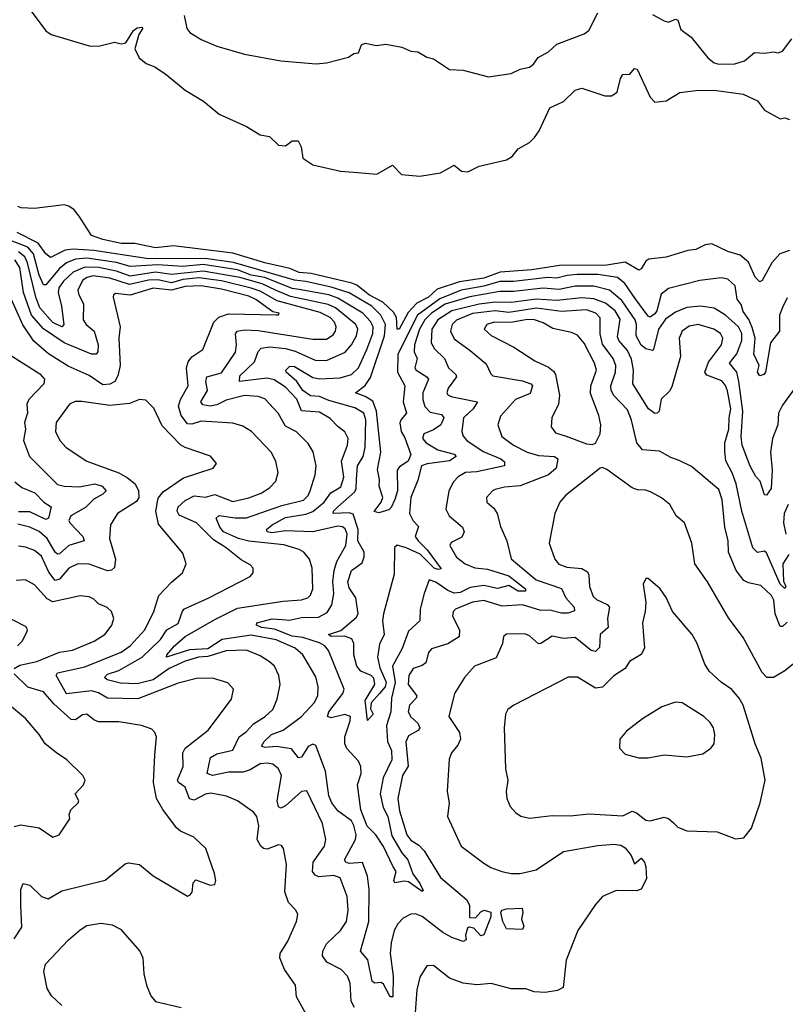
# Model space of a CAD drawing. Extents: x 1443846 to 1577407, y 839182 to 927291.
# Tile 280 of 535: x 1521550 to 1524907, y 858092 to 862412. Entities that reach past the tile are written whole.
import ezdxf

# ---------------------------------------------------------------- set-up
doc = ezdxf.new("R2010")
doc.units = 0

msp = doc.modelspace()

# ---------------------------------------------------------------- linework, layer by layer
at = {"layer": '0CON20XD'}
for points in [[(1521595.9, 862455.9), (1521665, 862363.8), (1521687.6, 862347.6), (1521855, 862297.1), (1521895, 862296.4), (1521965, 862313.8), (1521995, 862306.9), (1522015, 862310.6), (1522049.4, 862365), (1522065, 862376.4), (1522085, 862380), (1522090, 862375), (1522071.9, 862348.1), (1522054.6, 862285), (1522073.1, 862245), (1522105, 862220.3), (1522142, 862205), (1522192.4, 862172.4), (1522275, 862102.7), (1522356, 862055), (1522425, 861998.5), (1522545, 861943.6), (1522605, 861907.8), (1522645, 861900), (1522685, 861862.2), (1522715, 861858.9), (1522745, 861880.8), (1522770.8, 861880.8), (1522784.3, 861855), (1522790.8, 861805), (1522835, 861775.8), (1522957, 861747), (1523032, 861742), (1523115.9, 861734.1), (1523185, 861773.3), (1523223.4, 861733.4), (1523305, 861725.5), (1523395, 861740.8), (1523455, 861773.3), (1523487, 861747), (1523515, 861744.4), (1523565, 861768.9), (1523685, 861798), (1523708.7, 861811.3), (1523735, 861846.2), (1523785, 861872.9), (1523807.8, 861895), (1523827.8, 861925), (1523875, 862026.2), (1523935, 862053.3), (1523985, 862102.5), (1524015, 862112.5), (1524115, 862077.5), (1524145, 862077.5), (1524170, 862095), (1524183.8, 862155), (1524195, 862172.5), (1524225, 862173.3), (1524245, 862198.8), (1524258, 862195), (1524315, 862072.5), (1524335, 862050), (1524385, 862056.7), (1524445, 862092.5), (1524515, 862101.2), (1524595, 862102.9), (1524722.5, 862085), (1524785, 862055.7), (1524815.5, 862015.5), (1524885, 861978), (1524905, 861982), (1524925, 861974)], [(1522271.1, 862431.1), (1522283, 862373), (1522296.2, 862356.2), (1522345, 862325.6), (1522415, 862296.5), (1522535, 862260.4), (1522695, 862232.5), (1522849.1, 862219.1), (1522895, 862222.7), (1522992, 862248), (1523015, 862263.3), (1523035, 862267.5), (1523048.3, 862301.7), (1523065, 862308.9), (1523115, 862298.6), (1523155, 862305.6), (1523225, 862292.5), (1523265, 862274.3), (1523295, 862271.9), (1523335, 862248.6), (1523365, 862240), (1523435, 862193.5), (1523495, 862191.1), (1523605, 862161.9), (1523705, 862176.7), (1523745, 862194.6), (1523785, 862203.8), (1523803.4, 862216.6), (1523823.6, 862246.4), (1523868.9, 862271.1), (1523905.7, 862304.3), (1524025, 862350.5), (1524046.1, 862365), (1524085, 862442.9)], [(1524325, 862434.6), (1524375, 862406.9), (1524395, 862401.8), (1524425, 862414.4), (1524435, 862410), (1524448.9, 862368.9), (1524494.4, 862335), (1524567.5, 862245), (1524595, 862223.3), (1524615, 862216.8), (1524685, 862219.2), (1524728.3, 862231.7), (1524771.8, 862268.2), (1524815, 862265.6), (1524855, 862272), (1524875, 862266.7), (1524895, 862274), (1524935, 862328)], [(1524925, 861399), (1524883.1, 861385), (1524847.3, 861345), (1524805, 861268), (1524795, 861262.5), (1524775, 861282.5), (1524745, 861348.5), (1524708.7, 861378.7), (1524655, 861394.7), (1524585, 861429.2), (1524555, 861423.8), (1524515, 861403.5), (1524479.9, 861400.1), (1524385, 861370.3), (1524308.5, 861361.5), (1524295, 861353.3), (1524275, 861318.8), (1524265, 861313.8), (1524205, 861348.6), (1524125, 861334.6), (1523916.4, 861333.6), (1523795, 861314.4), (1523656.1, 861303.9), (1523585, 861278.8), (1523478.1, 861261.9), (1523380.8, 861229.2), (1523342.3, 861195), (1523291.3, 861168.7), (1523252.6, 861127.4), (1523213.7, 861053.7), (1523205, 861054), (1523202.3, 861105), (1523188.5, 861128.5), (1523142.6, 861172.6), (1523084.1, 861204.1), (1523027.6, 861247.6), (1523006.5, 861256.5), (1522828.1, 861298.1), (1522775, 861303.4), (1522735, 861320.1), (1522624.4, 861345), (1522485, 861387.4), (1522225, 861420.2), (1522145, 861411), (1522055, 861430), (1521995, 861430.5), (1521915, 861447.7), (1521864.4, 861465), (1521810.5, 861550.5), (1521788.3, 861578.3), (1521765, 861594), (1521745, 861600), (1521615, 861583.8), (1521556.4, 861586.4), (1521542.3, 861592.3)], [(1523128.2, 859455), (1523090.8, 859415), (1523088.6, 859388.6), (1523100, 859365), (1523075, 859337.5), (1523064.7, 859425), (1523107.5, 859495), (1523102.9, 859522.9), (1523090.5, 859535), (1523045, 859554.2), (1523028.4, 859575), (1523015.6, 859625.6), (1523015.6, 859675.6), (1523006, 859696), (1522973.4, 859706.6), (1522915, 859704.9), (1522904.5, 859715), (1522957.5, 859732.5), (1523025, 859789.3), (1523033.8, 859805), (1523023.6, 859875), (1522995, 859919.1), (1522988.4, 859945), (1523004.9, 859995.1), (1523051, 860029), (1523060.5, 860055), (1523060.4, 860075), (1523032.5, 860125), (1523034, 860175), (1523012, 860242), (1522995, 860248.2), (1522924.4, 860245), (1522926.2, 860255), (1522944.3, 860275), (1523019.8, 860340.2), (1523025.9, 860355), (1523026.2, 860396.2), (1523030.5, 860455), (1523055.2, 860495), (1523064.5, 860535), (1523066.9, 860656.9), (1523058.6, 860685), (1523019.3, 860709.3), (1522905, 860741), (1522865, 860758.3), (1522825, 860761.3), (1522790.8, 860785), (1522765.1, 860825.1), (1522718, 860865), (1522716.2, 860875), (1522735, 860891.2), (1522755, 860890), (1522835, 860841.7), (1522865, 860835.8), (1522955, 860840.6), (1523004.5, 860855), (1523034.8, 860885.2), (1523072.1, 860965), (1523097.7, 861035), (1523100.2, 861065), (1523088.6, 861088.6), (1523054.3, 861124.3), (1522945, 861190.4), (1522905, 861204.7), (1522775, 861228.7), (1522745, 861233.4), (1522625, 861280.9), (1522565, 861291.4), (1522505, 861314.4), (1522355, 861338.6), (1522265, 861329.6), (1522155, 861336.1), (1522035, 861329.2), (1521975, 861346.5), (1521845, 861366.1), (1521795, 861362.1), (1521754.5, 861345.5), (1521725, 861320.3), (1521665, 861248.4), (1521655, 861248.9), (1521635, 861290.8), (1521609.7, 861385), (1521585, 861413.5), (1521490.8, 861450.8)], [(1524915, 861192.5), (1524895, 861150), (1524882, 861115), (1524881, 861045), (1524841.9, 860995), (1524820, 860865), (1524813.1, 860855), (1524795, 860850), (1524785.5, 860865), (1524792.2, 860895), (1524768.7, 860945), (1524774, 861015), (1524761.2, 861061.2), (1524746.6, 861096.6), (1524721.9, 861131.9), (1524713.2, 861163.2), (1524696.4, 861186.4), (1524686.3, 861245), (1524655, 861273.4), (1524625, 861279.7), (1524531.7, 861268.3), (1524395, 861232.7), (1524362.7, 861207.3), (1524343.2, 861135), (1524335, 861121.1), (1524315, 861107.5), (1524305, 861111.6), (1524248.5, 861188.5), (1524203.1, 861255), (1524170.6, 861280.6), (1524085, 861293.5), (1523994.9, 861294.9), (1523949.7, 861290.3), (1523905, 861277.5), (1523865, 861280.9), (1523715, 861263.6), (1523655, 861263.2), (1523585, 861242.4), (1523485, 861225.3), (1523392, 861188), (1523293.6, 861116.4), (1523208.5, 860945), (1523206, 860865), (1523239.2, 860805), (1523231.2, 860735), (1523246.4, 860685), (1523222.2, 860657.8), (1523216.9, 860643.1), (1523222.9, 860605), (1523238.1, 860578.1), (1523264.5, 860505), (1523252.5, 860475), (1523215, 860450), (1523205.5, 860435), (1523206.7, 860345), (1523195, 860306.2), (1523178.7, 860271.3), (1523168.1, 860261.9), (1523125, 860248.8), (1523104.2, 860254.2), (1523134.4, 860295), (1523142, 860315), (1523126.2, 860365), (1523127.5, 860395), (1523118.9, 860438.9), (1523133.8, 860515), (1523113.8, 860693.8), (1523098.7, 860738.7), (1523065, 860759.3), (1523022, 860775), (1523065, 860806.7), (1523087.9, 860842.1), (1523148.8, 861025), (1523153.1, 861075), (1523133.6, 861115), (1523093.8, 861155), (1522995, 861213.7), (1522915, 861238.9), (1522805, 861263.5), (1522755, 861268.6), (1522487.1, 861347.1), (1522363.8, 861363.8), (1522115, 861363.1), (1521875, 861398.8), (1521784.6, 861405.4), (1521748.8, 861401.2), (1521685, 861369.5), (1521665, 861384.4), (1521631.2, 861431.2), (1521538.2, 861478.2)], [(1524915, 859768.2), (1524895, 859749.1), (1524885, 859749.4), (1524862.8, 859805), (1524856.2, 859865), (1524846.2, 859885), (1524800.1, 859930.1), (1524745, 859941.6), (1524725, 859951.8), (1524690.8, 859995), (1524658.2, 860075), (1524656.6, 860125), (1524641.6, 860185), (1524630, 860305), (1524615, 860351.1), (1524495, 860451.4), (1524441.7, 860478.3), (1524405, 860491.1), (1524355, 860519.1), (1524280, 860525), (1524255.4, 860555.4), (1524232.9, 860655), (1524215, 860700), (1524155, 860763.9), (1524143.3, 860785), (1524142, 860805), (1524162.3, 860865), (1524163.9, 860895), (1524151.9, 860925), (1524105, 860989.1), (1524095.6, 861034.4), (1524095, 861103.8), (1524075.4, 861125), (1524035, 861139.6), (1523925, 861131.8), (1523816.3, 861146.3), (1523695, 861127.9), (1523635, 861134.9), (1523535, 861122.9), (1523465, 861094.3), (1523446.8, 861075), (1523439.2, 861045), (1523455, 861011.8), (1523525, 860960.9), (1523595, 860902.7), (1523615, 860858), (1523625, 860850), (1523755, 860827), (1523791.4, 860815), (1523798.5, 860805), (1523787.8, 860772.2), (1523723.5, 860745), (1523657.7, 860672.3), (1523646.5, 860635), (1523663.6, 860583.6), (1523714.6, 860545), (1523774.5, 860515), (1523825, 860500.6), (1523895, 860495.2), (1523908.8, 860485), (1523902.5, 860445), (1523869.1, 860415), (1523745, 860366.2), (1523675, 860360.7), (1523635, 860350.4), (1523622.5, 860345), (1523596, 860315), (1523598.8, 860295), (1523629.5, 860269.5), (1523643.5, 860245), (1523657.8, 860187.8), (1523685.5, 860125), (1523705, 860045.8), (1523759.7, 859999.7), (1523815, 859954.1), (1523925.6, 859915.6), (1523945, 859875.5), (1523981.2, 859835), (1523982.2, 859817.8), (1523955, 859808.4), (1523925, 859807.8), (1523875, 859821.4), (1523835, 859819.5), (1523755, 859844.8), (1523665, 859838.6), (1523585, 859864.3), (1523535, 859855.6), (1523461.1, 859825), (1523450.5, 859815), (1523447.3, 859795), (1523477.8, 859735), (1523476.4, 859703.6), (1523426.8, 859673.2), (1523355, 859651.8), (1523342.5, 859635), (1523330.3, 859589.7), (1523315, 859578.2), (1523275, 859564.5), (1523255.9, 859535), (1523252.9, 859495), (1523291.3, 859445), (1523288.9, 859435), (1523259.5, 859405), (1523252.8, 859375), (1523265, 859352.5), (1523296.1, 859325), (1523304.6, 859305), (1523296.6, 859293.4), (1523255, 859270), (1523243.7, 859243.7), (1523253.7, 859136.3), (1523227.9, 859095), (1523208.2, 858995), (1523215, 858940), (1523248, 858835), (1523265, 858812.2), (1523299.8, 858789.8), (1523323.3, 858765), (1523395, 858647.5), (1523510.6, 858550.6), (1523521.9, 858525), (1523522.1, 858472.1), (1523548.8, 858471.2), (1523572, 858498), (1523585.8, 858504.2), (1523615.7, 858495.7), (1523615.9, 858475.9), (1523585, 858396.2), (1523572, 858392), (1523540.9, 858425), (1523520.1, 858429.9), (1523513.1, 858425), (1523504.3, 858394.3), (1523507.5, 858375), (1523495, 858366.7), (1523445, 858384.1), (1523405, 858406.1), (1523315, 858477.6), (1523285, 858488.4), (1523265, 858487.8), (1523230.9, 858469.1), (1523207.2, 858445), (1523191.6, 858415), (1523179.2, 858360.8), (1523174.4, 858314.4), (1523186.9, 858215), (1523185.9, 858124.1), (1523174.2, 858125), (1523145, 858180.5), (1523135, 858187.5), (1523105, 858184.6), (1523095, 858192.9), (1523076.5, 858286.5), (1523044.6, 858325), (1523080.6, 858455), (1523082.9, 858595), (1523074.3, 858654.3), (1523053.3, 858713.3), (1522995, 858709.5), (1522980, 858715), (1522974.6, 858725), (1523022.5, 858815), (1523024.8, 858835.2), (1523015, 858876.9), (1523005, 858896.5), (1522945, 858940.5), (1522918.4, 858975), (1522905.9, 859005.9), (1522890.5, 859115), (1522847.7, 859227.7), (1522835, 859232.8), (1522815, 859222.5), (1522785, 859176.2), (1522772.8, 859172.8), (1522742.1, 859212.1), (1522675, 859222.4), (1522625, 859217.9), (1522610, 859225), (1522621.8, 859245), (1522653.8, 859275), (1522705, 859294.8), (1522785.7, 859355), (1522841.1, 859415), (1522857.3, 859445), (1522858.9, 859485), (1522847.9, 859527.9), (1522791.1, 859625), (1522757.3, 859655), (1522675, 859690.5), (1522565, 859711.1), (1522437.2, 859692.8), (1522375, 859651.2), (1522295, 859647.6), (1522193.8, 859615), (1522195.7, 859625), (1522229.2, 859665), (1522274.8, 859705), (1522405, 859780), (1522505, 859830.2), (1522705, 859860.5), (1522785, 859865.9), (1522812.9, 859875), (1522825, 859886.9), (1522835.3, 859915.3), (1522832, 860005), (1522820, 860045), (1522795.3, 860075.3), (1522775, 860087.5), (1522707.4, 860107.4), (1522555, 860123.4), (1522509.1, 860135), (1522443.3, 860165), (1522427.8, 860185), (1522411.8, 860225), (1522425, 860236.8), (1522495, 860225.8), (1522545, 860226.8), (1522699.7, 860280.3), (1522795, 860304.3), (1522814.1, 860325), (1522822.9, 860345), (1522845.3, 860415), (1522849.1, 860455), (1522836, 860516), (1522815, 860552.5), (1522763.6, 860603.6), (1522715, 860627.9), (1522682.7, 860685), (1522625, 860748.5), (1522595, 860758.4), (1522535, 860763), (1522455, 860742.7), (1522415, 860722.7), (1522385, 860716.7), (1522352.8, 860722.8), (1522344.7, 860735), (1522373.7, 860785), (1522365.7, 860825), (1522370.4, 860845), (1522435, 860862.6), (1522496, 860954), (1522500.8, 860985), (1522496.8, 861033.2), (1522503.8, 861045), (1522535, 861051), (1522595, 861049.1), (1522835, 861009.8), (1522895, 861010), (1522925, 861028.8), (1522935.3, 861045), (1522937.9, 861065), (1522929.8, 861085), (1522911.2, 861105), (1522866.7, 861126.7), (1522679.1, 861179.1), (1522605, 861220.4), (1522565, 861234.7), (1522435, 861266.1), (1522335, 861279), (1522265, 861272.1), (1522215, 861257.9), (1522155, 861271.4), (1522115, 861269.2), (1522031, 861251), (1521945, 861278.5), (1521872.1, 861287.9), (1521845, 861280.6), (1521825, 861267.2), (1521804.8, 861224.8), (1521808.8, 861205), (1521830, 861165), (1521828, 861095), (1521841.1, 861075), (1521875.9, 861045.9), (1521894.2, 860985), (1521892.3, 860955), (1521884.7, 860945.3), (1521865, 860944.7), (1521745, 860994.5), (1521655, 861055.8), (1521602, 861115), (1521566.2, 861215), (1521550, 861325), (1521528.7, 861358.7)], [(1524922.3, 860065), (1524895.7, 860025), (1524898.9, 859948.9), (1524909.6, 859925), (1524905, 859916.9), (1524885, 859935.5), (1524825, 860073.1), (1524815, 860080), (1524784.6, 860074.6), (1524765, 860094.2), (1524715.7, 860255), (1524691, 860375), (1524674.3, 860424.3), (1524646.7, 860476.7), (1524642.2, 860517.8), (1524642.4, 860555), (1524659.7, 860615), (1524660, 860665), (1524667.5, 860705), (1524653.2, 860783.2), (1524645, 860807.7), (1524628.1, 860828.1), (1524562.3, 860852.3), (1524554.2, 860865), (1524570.3, 860909.7), (1524627.6, 860985), (1524632.4, 861015), (1524622.3, 861035), (1524593.1, 861055), (1524525, 861074.8), (1524485, 861067.7), (1524454.5, 861045), (1524441.6, 861015), (1524446.9, 860935), (1524408.6, 860801.4), (1524398.4, 860781.6), (1524363.2, 860746.8), (1524353.3, 860695), (1524345, 860685.6), (1524335, 860684.6), (1524306.5, 860705), (1524238.8, 860815), (1524241, 860875), (1524232.7, 860922.7), (1524215, 860960.3), (1524176.7, 861005), (1524170.8, 861020.8), (1524182.4, 861097.6), (1524160.7, 861135), (1524118.6, 861168.6), (1524067.4, 861187.4), (1524015, 861191.4), (1523905, 861180.2), (1523815, 861186.5), (1523705, 861171), (1523635, 861173.3), (1523565, 861164.7), (1523445, 861135.3), (1523383.4, 861095), (1523357.1, 861055), (1523353.8, 860993.8), (1523368.4, 860968.4), (1523413.1, 860925), (1523430, 860885), (1523461.8, 860855), (1523464.6, 860845), (1523428.2, 860795), (1523422.1, 860775), (1523428.9, 860765), (1523447, 860757), (1523557.5, 860735), (1523537.5, 860705), (1523495.4, 860665), (1523488.9, 860605), (1523494.6, 860585), (1523510, 860565), (1523582.2, 860517.8), (1523659.5, 860485), (1523675, 860472), (1523675.6, 860455), (1523555, 860428.7), (1523505, 860425.8), (1523473, 860407), (1523452.1, 860385), (1523432, 860345), (1523418.2, 860265), (1523433.3, 860235), (1523491.5, 860185), (1523499.2, 860165), (1523489.1, 860140.9), (1523441.9, 860118.1), (1523435.6, 860105), (1523465, 860054.4), (1523503.5, 860025), (1523545, 860007.6), (1523600.7, 860000.7), (1523695, 859972), (1523767.5, 859915), (1523767.3, 859905), (1523735, 859905.2), (1523695, 859928.9), (1523645, 859916.7), (1523585, 859929.3), (1523525, 859920.5), (1523480.9, 859899.1), (1523455, 859895.9), (1523427.1, 859907.1), (1523375, 859944.4), (1523345, 859953.8), (1523323.9, 859895), (1523306, 859826), (1523305, 859773.8), (1523255, 859729.6), (1523227.4, 859652.6), (1523185.2, 859575), (1523196.4, 859503.6), (1523180, 859435), (1523177.4, 859375), (1523157.8, 859315), (1523162.9, 859245), (1523180.7, 859205), (1523182.3, 859165), (1523143.3, 859085), (1523130.2, 859015), (1523143.5, 858955), (1523163.5, 858915), (1523181.2, 858831.2), (1523225.7, 858755.7), (1523252.2, 858725), (1523274.2, 858664.2), (1523305, 858621.9), (1523318.3, 858591.7), (1523315, 858586.7), (1523255, 858628.6), (1523235, 858631.9), (1523194.3, 858625), (1523190, 858635), (1523200, 858675), (1523187.7, 858695), (1523145, 858784.4), (1523110.8, 858835), (1523072.9, 858872.9), (1523045.1, 858945), (1523030.9, 859055), (1523046.9, 859105), (1523045.3, 859135), (1523035, 859159.1), (1522985, 859214), (1522975.3, 859235.3), (1522976.2, 859265), (1522999.2, 859335), (1522999.7, 859355), (1522975, 859364), (1522915, 859348.4), (1522899.5, 859355), (1522906, 859375), (1522967.1, 859455), (1522972.8, 859475), (1522903.5, 859643.5), (1522887.4, 859665), (1522865, 859677.5), (1522791.3, 859701.3), (1522745, 859706.6), (1522667.4, 859737.4), (1522610, 859745), (1522588.2, 859755), (1522589.4, 859765), (1522656.8, 859783.2), (1522700.8, 859780.8), (1522732.6, 859777.4), (1522785, 859789), (1522860.2, 859789.8), (1522898.5, 859811.5), (1522918.9, 859845), (1522926.9, 859895), (1522923.3, 859946.7), (1522929.4, 859995), (1522940.8, 860035), (1522979.5, 860105), (1522985.2, 860155), (1522977.6, 860177.6), (1522965, 860187), (1522945, 860190.4), (1522835, 860164.7), (1522715, 860169.4), (1522655, 860160.4), (1522635.7, 860165), (1522632.5, 860175), (1522656.2, 860195), (1522715, 860227.4), (1522805, 860242.9), (1522835, 860254), (1522885.5, 860294.5), (1522913.9, 860336.1), (1522958.2, 860361.8), (1522971.2, 860405), (1522961.6, 860475), (1522986.7, 860545), (1522990.3, 860575), (1522975, 860604.4), (1522946.7, 860625), (1522911.7, 860661.7), (1522865, 860690), (1522786.2, 860696.2), (1522765, 860747.3), (1522715, 860799.2), (1522665, 860831.6), (1522635, 860839.3), (1522513.1, 860825), (1522515, 860849.1), (1522579.5, 860910.5), (1522595, 860955.7), (1522609, 860971), (1522645, 860976.2), (1522715, 860969.4), (1522757.8, 860957.8), (1522845, 860918.1), (1522895, 860916.7), (1522977, 860953), (1523004.9, 860985.1), (1523026, 861025), (1523032.8, 861055), (1523023.5, 861075), (1522935, 861147.3), (1522902, 861162), (1522737.9, 861197.9), (1522671.6, 861225), (1522613.6, 861253.6), (1522515, 861281.4), (1522355, 861309.4), (1522215, 861293.9), (1522145, 861304.2), (1522035, 861287), (1521975, 861308.7), (1521895, 861324.9), (1521835, 861326), (1521785, 861304.5), (1521741.9, 861265), (1521722.2, 861235), (1521718.4, 861215), (1521733.5, 861155), (1521743.3, 861075), (1521735, 861064.8), (1521695, 861084.2), (1521638.3, 861148.3), (1521621, 861195), (1521584.3, 861345), (1521572.1, 861372.1), (1521545, 861393.5)], [(1523017.3, 858077.3), (1523002.8, 858105), (1522999.1, 858185), (1522987.3, 858215), (1522960, 858245), (1522896.7, 858276.7), (1522877.7, 858305), (1522879.6, 858325), (1522895, 858356.5), (1522956.1, 858415), (1522982.2, 858455), (1522990.3, 858505), (1522985.3, 858564.7), (1522955, 858646), (1522926.6, 858656.6), (1522861.3, 858651.3), (1522845, 858658.9), (1522833.6, 858675), (1522836.3, 858715), (1522886.2, 858785), (1522892.7, 858815), (1522877.5, 858885), (1522808.8, 859028.8), (1522785, 859026), (1522715, 858963.2), (1522695, 858952.2), (1522685, 858957.5), (1522678.2, 858985), (1522698.1, 859095), (1522685, 859124.4), (1522660, 859145), (1522635, 859150.4), (1522605, 859146.7), (1522559.9, 859120.1), (1522529.1, 859110.9), (1522465, 859110.6), (1522395.8, 859095.8), (1522371.9, 859105), (1522386.5, 859175), (1522415, 859190.2), (1522483.8, 859206.2), (1522512.9, 859265), (1522543.4, 859286.6), (1522575, 859322.1), (1522626.9, 859355), (1522660, 859385), (1522679.2, 859430.8), (1522692.5, 859495), (1522686.2, 859535), (1522667.5, 859575), (1522645.6, 859595), (1522605, 859620.9), (1522545, 859645.3), (1522455, 859642.7), (1522375, 859618.2), (1522333.5, 859615), (1522275, 859597.6), (1522205, 859565.6), (1522135, 859515.5), (1522065, 859497.3), (1521991.3, 859501.3), (1521932.9, 859515), (1521921.5, 859525), (1521935, 859540.9), (1521985, 859555.9), (1522087.1, 859615), (1522167.5, 859692.5), (1522194.9, 859735.1), (1522245, 859762.2), (1522263.8, 859816.2), (1522273.2, 859826.8), (1522379.2, 859875), (1522560.7, 859969.3), (1522574.2, 859985), (1522574.3, 860005), (1522560.7, 860020.7), (1522521.7, 860041.7), (1522455.5, 860095), (1522400.3, 860130.3), (1522325, 860204.4), (1522248.5, 860238.5), (1522239.8, 860255), (1522245.3, 860275), (1522275, 860303), (1522315, 860322.8), (1522365, 860317.5), (1522405, 860329.3), (1522485, 860298.4), (1522555, 860314.1), (1522608.6, 860335), (1522645, 860358.2), (1522673, 860387), (1522683.8, 860425), (1522672.7, 860475), (1522652.7, 860515), (1522565.9, 860605.9), (1522527.9, 860627.9), (1522485, 860642.1), (1522345, 860650.8), (1522305, 860636.7), (1522285, 860638.4), (1522257.6, 860675), (1522245.8, 860715.8), (1522254.8, 860745), (1522288.4, 860805), (1522281.3, 860885), (1522288.4, 860911.6), (1522305, 860932.9), (1522353.5, 860965), (1522401.5, 861085), (1522423.4, 861106.6), (1522465, 861121.7), (1522675, 861116.7), (1522685, 861117.5), (1522688, 861125), (1522660.5, 861130.5), (1522584.8, 861185), (1522555, 861198.9), (1522435, 861229.7), (1522345, 861243.8), (1522275, 861242.2), (1522215, 861225.1), (1522135, 861234.6), (1522035, 861204.2), (1521969.4, 861210.6), (1521961.1, 861205), (1521959.6, 861195), (1521989.7, 861065), (1521984.7, 861015), (1521989.8, 860895), (1521980.3, 860849.7), (1521967.7, 860825), (1521945, 860812.2), (1521915, 860810.4), (1521855, 860850.8), (1521761.9, 860891.9), (1521676.6, 860946.6), (1521611.3, 861001.3), (1521563.5, 861073.5), (1521507.4, 861197.4)], [(1524955.7, 860805), (1524895, 860720.9), (1524877.4, 860685), (1524874.1, 860635), (1524850.6, 860575), (1524841.2, 860515), (1524849.1, 860435), (1524844.5, 860355), (1524825, 860325.8), (1524815, 860327.5), (1524796.8, 860386.8), (1524777.5, 860407.5), (1524752.7, 860452.7), (1524717.5, 860545), (1524713.8, 860583.8), (1524720.8, 860695), (1524702.5, 860825), (1524693.7, 860865), (1524662.1, 860905), (1524694.1, 860945.9), (1524715.5, 861005), (1524716.7, 861035), (1524702.1, 861065), (1524645, 861115.6), (1524595, 861145.9), (1524535, 861154.8), (1524475, 861148.9), (1524425, 861129.5), (1524381.2, 861098.8), (1524350.2, 861055), (1524328.8, 860965), (1524325, 860961.2), (1524295, 860967.5), (1524275, 860984.1), (1524253.5, 861025), (1524254.5, 861075), (1524249, 861095), (1524190.2, 861180.2), (1524135.8, 861225.8), (1524067.1, 861242.9), (1523985, 861243.2), (1523915, 861228.5), (1523844.6, 861234.6), (1523715, 861219.1), (1523655, 861218.9), (1523524.1, 861195.9), (1523415, 861163.3), (1523355.7, 861124.3), (1523325.9, 861095), (1523302.9, 861055), (1523281.1, 860985), (1523278.8, 860955), (1523292, 860925), (1523282.7, 860885), (1523287.9, 860875), (1523335.4, 860845), (1523342.2, 860835), (1523317, 860775), (1523317, 860745), (1523325.8, 860715), (1523349.6, 860689.6), (1523399.5, 860679.5), (1523410.2, 860665), (1523396.1, 860633.9), (1523365, 860612.8), (1523321.5, 860595), (1523315.5, 860575), (1523332.3, 860555), (1523383.2, 860525), (1523455.2, 860505.2), (1523464.4, 860495), (1523434.1, 860475.9), (1523336.1, 860463.9), (1523311.8, 860455), (1523295, 860391.2), (1523265.4, 860315), (1523259.2, 860245), (1523275, 860213.5), (1523298.2, 860188.2), (1523284.3, 860145), (1523296.9, 860125), (1523336.6, 860086.6), (1523397.4, 860002.6), (1523385, 859998.9), (1523366.5, 860005), (1523306.3, 860066.3), (1523245, 860095.4), (1523205, 860106.3), (1523193.8, 860096.2), (1523191.5, 859978.5), (1523144.5, 859804.5), (1523140.5, 859775), (1523148.1, 859715), (1523127.5, 859672.5), (1523118.3, 859615), (1523128.5, 859568.5), (1523157, 859505), (1523151.9, 859485), (1523128.2, 859455)], [(1524061.7, 860548.3), (1524075, 860553.3), (1524094.5, 860595.5), (1524097.3, 860635), (1524089.6, 860675), (1524052.2, 860772.2), (1524054.8, 860805), (1524079, 860875), (1524070.6, 860905), (1524025, 860992.9), (1523995, 861027.9), (1523969.9, 861039.9), (1523887.3, 861057.3), (1523845, 861082.5), (1523807.5, 861095), (1523776.3, 861096.3), (1523703.9, 861083.9), (1523630, 861085), (1523598.6, 861075), (1523586.9, 861055), (1523616.9, 861026.9), (1523715.8, 860975), (1523808, 860915), (1523868.2, 860888.2), (1523890.3, 860870.3), (1523898.8, 860855), (1523917.1, 860765), (1523912.1, 860725), (1523883.1, 860665), (1523880.6, 860625), (1523899.8, 860599.8), (1523945.5, 860584.5), (1524035, 860550.6), (1524061.7, 860548.3)], [(1521498.1, 860948.1), (1521637.9, 860857.9), (1521659.2, 860835), (1521656.1, 860815), (1521590, 860745), (1521580.9, 860725), (1521584.6, 860685), (1521571.5, 860645), (1521575.9, 860615), (1521567.1, 860565), (1521592.7, 860495), (1521715, 860373.2), (1521744.8, 860364.8), (1521811.7, 860361.7), (1521880, 860375), (1521911.1, 860365), (1521928.8, 860345), (1521915, 860329.5), (1521875, 860308.3), (1521838.1, 860271.9), (1521773.9, 860235), (1521765.4, 860215), (1521769.3, 860205), (1521827.1, 860145), (1521832.5, 860125), (1521765.6, 860104.4), (1521725, 860068.4), (1521715, 860066.8), (1521705, 860075.4), (1521670.3, 860135), (1521635, 860166.3), (1521595, 860186), (1521541.8, 860198.2)], [(1522275.3, 859215), (1522375.6, 859295), (1522478.8, 859431.2), (1522487.1, 859475), (1522462.8, 859502.8), (1522395, 859523.3), (1522325, 859521.6), (1522245, 859500.3), (1522067.3, 859432.7), (1521935, 859434.3), (1521895, 859458.3), (1521865, 859466.8), (1521755, 859454.6), (1521710, 859535), (1521715, 859546.5), (1521835, 859572.2), (1521995, 859637), (1522035, 859664.7), (1522098.2, 859735), (1522137.5, 859815), (1522159.4, 859885), (1522215, 859944.4), (1522263.1, 859985), (1522280, 860025), (1522265, 860072), (1522159.2, 860199.2), (1522147.1, 860255), (1522157.3, 860312.7), (1522179.4, 860340.6), (1522267.8, 860402.2), (1522397.5, 860445), (1522413.3, 860465), (1522386.4, 860496.4), (1522275, 860534.5), (1522255, 860546.7), (1522175, 860630), (1522137.8, 860707.8), (1522103, 860743), (1522075, 860745.7), (1522032, 860728), (1521945, 860719.5), (1521823, 860737), (1521793, 860737), (1521768.6, 860725), (1521709.5, 860645), (1521706.4, 860605), (1521725.5, 860565), (1521754.3, 860534.3), (1521845, 860474.5), (1521985, 860423.4), (1522022.6, 860402.6), (1522055.9, 860375.9), (1522070.7, 860345), (1522072.5, 860315), (1522062.5, 860297.5), (1521979.4, 860245), (1521948.2, 860195), (1521943.2, 860135), (1521969.7, 860045), (1521965, 860008), (1521953.1, 859996.9), (1521935, 859993.1), (1521855, 860022.7), (1521805, 860024.7), (1521765, 860005.3), (1521725, 859956.6), (1521705, 859950.9), (1521678.2, 859988.2), (1521645, 860058.2), (1521615, 860082.4), (1521575, 860097.9), (1521545, 860101.6)], [(1525018, 859645), (1524904.3, 859555), (1524855, 859526.4), (1524825.5, 859525.5), (1524805, 859548.1), (1524721.7, 859701.7), (1524657.7, 859787.7), (1524565, 859945.7), (1524510.4, 860025), (1524497.3, 860115), (1524465.5, 860205), (1524428.9, 860235), (1524400.8, 860285), (1524364.6, 860314.6), (1524318.5, 860338.5), (1524295, 860347.3), (1524258.6, 860348.6), (1524235, 860358.5), (1524125, 860438.8), (1524105, 860446.7), (1524095, 860443.8), (1523944.1, 860325.9), (1523918.6, 860295), (1523896.9, 860245), (1523871.4, 860115), (1523895.6, 860045), (1523913.4, 860023.4), (1523949.4, 860009.4), (1524015, 860004.7), (1524039, 859989), (1524045.9, 859975), (1524048.7, 859925), (1524065, 859881.1), (1524078.6, 859868.6), (1524126.3, 859846.3), (1524136.2, 859835), (1524127.5, 859785), (1524129.6, 859745), (1524095.3, 859714.7), (1524092.6, 859657.4), (1524075, 859640), (1524055, 859644.7), (1523985, 859701.6), (1523935, 859696.7), (1523885, 859706.4), (1523835, 859674.5), (1523825, 859673.8), (1523785, 859708.5), (1523765, 859717.7), (1523683.9, 859716.1), (1523671.9, 859705), (1523666.2, 859675), (1523638.5, 859611.5), (1523544.5, 859575.5), (1523500, 859525), (1523455.8, 859455), (1523431.8, 859355), (1523478.2, 859285), (1523483.3, 859255), (1523471.7, 859228.3), (1523442.9, 859195), (1523432.8, 859167.2), (1523424.5, 859025), (1523433.3, 858975), (1523425.6, 858915), (1523485, 858785.8), (1523585, 858710.8), (1523615, 858691.9), (1523664.6, 858674.6), (1523705.5, 858665.5), (1523745, 858665.5), (1523815, 858682.1), (1523935, 858762.3), (1524085, 858788.8), (1524155, 858793.9), (1524185, 858790.4), (1524205, 858777.8), (1524230.6, 858745), (1524245, 858707.5), (1524275, 858733.3), (1524289.2, 858715), (1524295.6, 858695), (1524297.5, 858642.5), (1524275, 858596.2), (1524255, 858590), (1524165, 858591.2), (1524105, 858564), (1524075, 858530), (1523997.5, 858415), (1523945.7, 858285), (1523932.9, 858165), (1523908.5, 858151.5), (1523853.4, 858143.4), (1523805.8, 858145.8), (1523769.5, 858159.5), (1523705, 858158.9), (1523617.3, 858182.7), (1523555, 858177.5), (1523495, 858184.4), (1523435, 858205.8), (1523365, 858261.2), (1523335, 858260), (1523305, 858210), (1523290.6, 858155), (1523284, 858056)], [(1521529.1, 860385), (1521558.8, 860358.8), (1521616.1, 860336.1), (1521655.5, 860295.5), (1521688.5, 860275), (1521675.6, 860224.4), (1521665, 860219.3), (1521595, 860253.1), (1521545, 860252.4)], [(1524918.8, 860285), (1524902.1, 860245), (1524898.5, 860205), (1524909, 860155)], [(1521526.2, 859565), (1521550.8, 859579.2), (1521624.8, 859595.2), (1521723.8, 859636.2), (1521780.8, 859645), (1521876.9, 859685), (1521925, 859715.6), (1521954.4, 859755), (1521962.2, 859785), (1521952.9, 859815), (1521933.1, 859833.1), (1521895, 859848.6), (1521875, 859869.2), (1521855, 859879.5), (1521815, 859884.6), (1521695, 859857.7), (1521670.7, 859870.7), (1521615, 859931.8), (1521575, 859954.5), (1521535, 859951.5)], [(1524688.3, 858818.3), (1524725, 858822.5), (1524758, 858865), (1524797.1, 858975), (1524818.8, 859075), (1524801.3, 859171.3), (1524774.7, 859234.7), (1524721.8, 859405), (1524705, 859435.6), (1524673.1, 859473.1), (1524625, 859505.6), (1524573, 859553), (1524553.6, 859583.6), (1524520.5, 859675), (1524498.1, 859715), (1524412.9, 859815), (1524385, 859876.7), (1524358.8, 859915), (1524305, 859960), (1524295, 859960), (1524283.8, 859935), (1524295.8, 859855), (1524293.1, 859815), (1524280, 859765), (1524290, 859655), (1524275, 859626.9), (1524223.5, 859596.5), (1524204.7, 859565.3), (1524155, 859533.6), (1524105, 859482.9), (1524075, 859479.3), (1523995, 859527.1), (1523955, 859527.5), (1523717.1, 859405), (1523690, 859385), (1523680.4, 859365), (1523674.4, 859304.4), (1523679.4, 859125), (1523690.6, 859075), (1523683.1, 859025), (1523685.7, 858995), (1523700.3, 858960.3), (1523723.2, 858933.2), (1523747.9, 858917.9), (1523785, 858908.1), (1523885, 858920.6), (1523965, 858919.1), (1524045, 858927.3), (1524195, 858918.8), (1524235, 858938.5), (1524255, 858931.8), (1524295, 858899.6), (1524315, 858897.1), (1524375, 858913.3), (1524395, 858906.9), (1524417.3, 858887.3), (1524435, 858868.6), (1524475, 858852.9), (1524607.7, 858847.7), (1524688.3, 858818.3)], [(1521540.6, 859665), (1521561.1, 859685), (1521581.9, 859725), (1521584.3, 859735), (1521577.8, 859747.8), (1521515, 859780.6)], [(1521525, 858378.8), (1521559.2, 858430.8), (1521554.6, 858525), (1521555.6, 858595), (1521565, 858621.2), (1521595, 858614.3), (1521646, 858565), (1521675, 858554.2), (1521735, 858590), (1521925, 858636.7), (1522012.6, 858707.4), (1522026.9, 858713.1), (1522075, 858704.4), (1522135, 858655.8), (1522285, 858566.7), (1522298, 858572), (1522305.9, 858584.1), (1522311.2, 858625), (1522322.3, 858637.7), (1522385, 858613.8), (1522405, 858617.5), (1522410, 858635), (1522404.2, 858665), (1522365.4, 858775.4), (1522314, 858825), (1522255, 858851.9), (1522236.7, 858866.7), (1522176.9, 858946.9), (1522149.1, 858995), (1522136.1, 859065), (1522142.1, 859185), (1522149.5, 859265), (1522142.9, 859285), (1522129.4, 859299.4), (1522083.3, 859315), (1521985, 859330.7), (1521895, 859330.6), (1521875, 859339.3), (1521845, 859364.6), (1521825, 859362), (1521795, 859340.4), (1521775, 859341.5), (1521699.8, 859409.8), (1521655, 859463.3), (1521585, 859483.8), (1521525, 859541.5)], [(1524265, 859172.5), (1524305, 859172.9), (1524375, 859185.6), (1524475, 859177.1), (1524545, 859190.8), (1524580, 859215), (1524594.3, 859235), (1524598.1, 859275), (1524591.9, 859305), (1524577.8, 859327.8), (1524549.2, 859355), (1524455, 859414.2), (1524425, 859418), (1524365, 859397.5), (1524280, 859345), (1524210.3, 859289.7), (1524181.2, 859255), (1524180, 859215), (1524205, 859188.8), (1524265, 859172.5)], [(1521525, 858872.2), (1521555, 858879.4), (1521635, 858865.6), (1521695, 858824.3), (1521723.3, 858835), (1521770, 858905), (1521766.7, 858925), (1521773.8, 858945), (1521806.7, 858975), (1521808.8, 858985), (1521793.8, 859015), (1521830, 859055), (1521836.7, 859075), (1521826.7, 859095), (1521756.2, 859165), (1521710.8, 859195), (1521661.9, 859235), (1521635.6, 859275), (1521575, 859345.7), (1521505.5, 859405)], [(1522808, 858045), (1522764.3, 858125), (1522758.6, 858175), (1522710.4, 858245), (1522690, 858295), (1522692.7, 858315), (1522725, 858368), (1522764.3, 858455), (1522769.2, 858485), (1522760, 858505), (1522728.9, 858538.9), (1522711.8, 858585), (1522720.4, 858705), (1522707.1, 858775), (1522698.2, 858788.2), (1522685, 858791.9), (1522635, 858772.7), (1522618.8, 858775), (1522606.9, 858785), (1522591.2, 858815), (1522599.1, 858875), (1522589.1, 858915), (1522574.4, 858935), (1522505, 858984.3), (1522456.7, 859005), (1522388, 859018), (1522365, 859014.2), (1522315, 858987.1), (1522295, 858993.2), (1522274.8, 859044.8), (1522245.5, 859065), (1522241.2, 859075), (1522266.6, 859135), (1522264.5, 859195), (1522275.3, 859215)], [(1523755, 858420), (1523685, 858422.5), (1523668.8, 858455), (1523658.8, 858495), (1523663.8, 858505), (1523685, 858511.1), (1523753, 858513), (1523756.7, 858495), (1523750, 858465), (1523760, 858435), (1523755, 858420)], [(1521735, 858085.8), (1521688.9, 858128.9), (1521670.2, 858160.2), (1521656.2, 858235), (1521662.8, 858267.2), (1521764.4, 858375), (1521815, 858418.6), (1521845, 858437.1), (1521905, 858448.1), (1521955, 858440), (1521991.5, 858421.5), (1522077.1, 858325), (1522090.4, 858295), (1522094.6, 858224.6), (1522105.5, 858175), (1522125, 858128.8), (1522145, 858104), (1522257.7, 858077.7)]]:
    msp.add_lwpolyline(points, dxfattribs=at)

doc.saveas('drawing.dxf')
